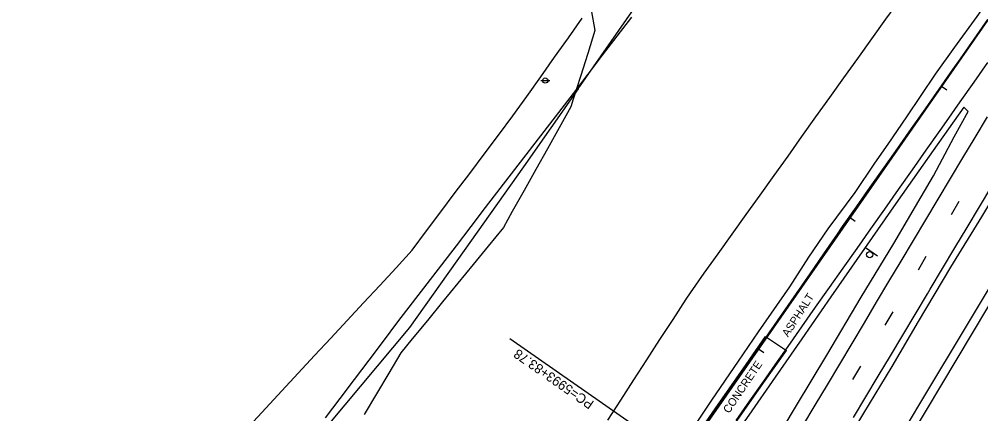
# Model space of a CAD drawing. Extents: x 2132221 to 2141942, y 535736 to 547298.
# Drawn here: x 2138328 to 2138929, y 542014 to 542260 of the extents above; entities that cross this region are included whole.
import ezdxf

# ---------------------------------------------------------------- set-up
doc = ezdxf.new("R2010")
doc.units = 0
for name, color, linetype in [('RD_EX_BldgApp', 7, 'Continuous'), ('RD_EX_Conc', 7, 'Continuous'), ('RD_EX_Conc_txCode', 7, 'Continuous'), ('RD_EX_Driveway', 7, 'Continuous'), ('RD_EX_Fence_Other', 7, 'Continuous'), ('RD_EX_GuardRail', 7, 'Continuous'), ('RD_EX_Misc', 7, 'Continuous'), ('RD_EX_Road', 7, 'Continuous'), ('RD_EX_Road_txCode', 7, 'Continuous'), ('RD_EX_SU_Pole', 7, 'Continuous'), ('RD_EX_VEG', 7, 'Continuous'), ('RD_HC_Cl', 7, 'Continuous'), ('RD_HC_Data', 7, 'Continuous'), ('RD_HC_Data_Tic', 7, 'Continuous')]:
    doc.layers.add(name, color=color, linetype=linetype)

msp = doc.modelspace()

# ---------------------------------------------------------------- linework, layer by layer
at = {"layer": 'RD_EX_BldgApp'}
msp.add_line((2138864.01, 542112.33), (2138856.59, 542117.42), dxfattribs=at)
msp.add_circle((2138859.14, 542113.22), 2, dxfattribs=at)
at = {"layer": 'RD_EX_Conc'}
msp.add_line((2138794.03, 542062.18), (2138807.11, 542053.36), dxfattribs=at)
for points in [[(2138751.62, 542001.29), (2138764.44, 542019.67), (2138780.01, 542042.02), (2138794.03, 542062.18)], [(2138770.39, 542001.23), (2138792.82, 542033.08), (2138807.11, 542053.36)]]:
    msp.add_lwpolyline(points, dxfattribs=at)
at = {"layer": 'RD_EX_Driveway'}
for points in [[(2138471.43, 542006.3), (2138481.63, 542017.27), (2138491.82, 542028.24), (2138502.01, 542039.2), (2138512.2, 542050.17), (2138522.4, 542061.14), (2138542.78, 542083.08), (2138552.97, 542094.04), (2138563.17, 542105.01), (2138573.18, 542116.13), (2138582.17, 542128.1), (2138591.17, 542140.07), (2138600.16, 542152.04), (2138609.16, 542164.01), (2138618.15, 542175.99), (2138627.15, 542187.96), (2138636.14, 542199.93), (2138644.93, 542212.05), (2138653.56, 542224.28), (2138662.19, 542236.52), (2138670.81, 542248.76), (2138679.44, 542260.99)], [(2138710.28, 542261.56), (2138701.15, 542249.66), (2138692.01, 542237.77), (2138682.87, 542225.87), (2138673.73, 542213.98), (2138664.59, 542202.08), (2138655.45, 542190.19), (2138646.31, 542178.3), (2138628.03, 542154.51), (2138618.89, 542142.61), (2138609.75, 542130.72), (2138600.61, 542118.83), (2138591.47, 542106.93), (2138582.33, 542095.04), (2138573.19, 542083.14), (2138564.09, 542071.22), (2138555.05, 542059.25), (2138546, 542047.29), (2138536.96, 542035.32), (2138527.91, 542023.36), (2138518.86, 542011.39)]]:
    msp.add_lwpolyline(points, dxfattribs=at)
at = {"layer": 'RD_EX_Fence_Other'}
msp.add_line((2138676.9, 542216.89), (2139008, 542691.41), dxfattribs=at)
msp.add_lwpolyline([(2138676.9, 542216.89), (2138642.7, 542168.03), (2138605.66, 542115.76), (2138571.62, 542067.73), (2138520.49, 542006.82)], dxfattribs=at)
at = {"layer": 'RD_EX_GuardRail'}
msp.add_lwpolyline([(2138851.75, 541955.34), (2138865.25, 541977.82), (2138891.04, 542021.08), (2138921.51, 542071.79), (2138957.23, 542131.41), (2138984.41, 542176.81), (2139016.58, 542230.45), (2139056.94, 542297.59), (2139088.78, 542351.41), (2139113.89, 542392.68), (2139145.32, 542445.41), (2139147.37, 542448.82)], dxfattribs=at)
at = {"layer": 'RD_EX_Misc'}
for p, q in [((2138910.15, 542138.23), (2138915.14, 542146.61)), ((2138889.53, 542103.85), (2138894.52, 542112.23)), ((2138868.82, 542069.12), (2138873.82, 542077.5)), ((2138848.51, 542035.24), (2138853.51, 542043.62))]:
    msp.add_line(p, q, dxfattribs=at)
for points in [[(2138753.75, 542003.41), (2138762.13, 542015.02), (2138770.66, 542027.35), (2138779.2, 542039.69), (2138787.73, 542052.02), (2138796.27, 542064.36), (2138804.8, 542076.69), (2138813.34, 542089.03), (2138821.88, 542101.36), (2138830.41, 542113.7), (2138838.95, 542126.03), (2138842.2, 542130.74), (2138850.82, 542143.02), (2138859.45, 542155.29), (2138868.07, 542167.57), (2138876.69, 542179.85), (2138885.31, 542192.12), (2138893.93, 542204.4), (2138902.55, 542216.67), (2138911.17, 542228.95), (2138915.79, 542235.54), (2138924.34, 542247.86), (2138932.89, 542260.19)], [(2138932.73, 542233.23), (2138924.12, 542220.94), (2138915.51, 542208.66), (2138906.9, 542196.38), (2138902.93, 542190.72), (2138894.29, 542178.46), (2138885.65, 542166.2), (2138877.01, 542153.94), (2138868.36, 542141.68), (2138859.72, 542129.42), (2138851.08, 542117.16), (2138842.44, 542104.9), (2138833.8, 542092.64), (2138825.15, 542080.38), (2138816.51, 542068.12), (2138807.87, 542055.86), (2138801.27, 542046.49), (2138792.68, 542034.2), (2138784.08, 542021.9), (2138775.49, 542009.61)], [(2138817.29, 542006.26), (2138824.98, 542019.14), (2138832.68, 542032.01), (2138840.38, 542044.89), (2138848.08, 542057.76), (2138855.78, 542070.63), (2138863.48, 542083.51), (2138871.17, 542096.38), (2138878.87, 542109.25), (2138886.57, 542122.13), (2138894.27, 542135), (2138901.97, 542147.88), (2138909.66, 542160.75), (2138917.36, 542173.62), (2138925.06, 542186.5), (2138932.76, 542199.37)], [(2138848.94, 542011.53), (2138856.65, 542024.4), (2138864.35, 542037.27), (2138872.06, 542050.14), (2138879.76, 542063.01), (2138887.47, 542075.88), (2138895.18, 542088.75), (2138896.92, 542091.66), (2138904.63, 542104.53), (2138912.33, 542117.4), (2138920.04, 542130.27), (2138927.75, 542143.14), (2138935.45, 542156.01)]]:
    msp.add_lwpolyline(points, dxfattribs=at)
at = {"layer": 'RD_EX_Road'}
for points in [[(2138749.53, 542006.05), (2138760.48, 542022.31), (2138777.23, 542046.64), (2138789.63, 542064.95), (2138809.23, 542093.07), (2138821.18, 542111.68), (2138833.17, 542129.28), (2138849.99, 542152.07), (2138862.29, 542170.4), (2138870.68, 542182.24), (2138882.29, 542199.27), (2138900.35, 542225.88), (2138912.33, 542242.73), (2138926.34, 542262.07), (2138943.42, 542286.29), (2138961.21, 542311.72), (2138978.94, 542337.3), (2138996.16, 542362.03), (2139011.52, 542383.62), (2139030.71, 542411.27), (2139049.59, 542437.98), (2139062.48, 542457.08), (2139081.59, 542484.58), (2139095.42, 542504.19)], [(2139134.59, 542480.14), (2139117.82, 542452.18), (2139094.47, 542413.68), (2139071.14, 542374.55), (2139048.53, 542337.23), (2139029.44, 542304.84), (2139009.21, 542271.38), (2138989.73, 542238.46), (2138969.33, 542204.58), (2138948.78, 542169.73), (2138929.06, 542136.92), (2138909.7, 542105.48), (2138889.47, 542071.54), (2138872.98, 542043.32), (2138855.21, 542014.19), (2138826.2, 541965.96)], [(2138796.06, 541990.06), (2138813.42, 542019.03), (2138832.35, 542050.36), (2138853.78, 542086.77), (2138874.23, 542120.12), (2138891.32, 542149.29), (2138899.1, 542162.43), (2138911.88, 542186.83), (2138920.74, 542202.56), (2138918.06, 542205.35), (2138898.73, 542178.21), (2138876.89, 542147.26), (2138855.85, 542117.18), (2138834.91, 542086.92), (2138816.65, 542060.59), (2138800.03, 542036.82), (2138783.58, 542013.05), (2138772.54, 541997.33)]]:
    msp.add_lwpolyline(points, dxfattribs=at)
at = {"layer": 'RD_EX_SU_Pole'}
msp.add_line((2138653.64, 542221.98), (2138659.14, 542221.98), dxfattribs=at)
msp.add_circle((2138656.39, 542221.98), 1.65, dxfattribs=at)
at = {"layer": 'RD_EX_VEG'}
for points in [[(2138695.39, 542009.87), (2138703.56, 542022.45), (2138711.73, 542035.03), (2138719.9, 542047.61), (2138728.07, 542060.19), (2138736.24, 542072.77), (2138744.41, 542085.35), (2138747.04, 542089.4), (2138755.77, 542101.61), (2138764.49, 542113.81), (2138773.21, 542126.01), (2138781.93, 542138.22), (2138790.65, 542150.42), (2138799.37, 542162.63), (2138808.09, 542174.83), (2138816.81, 542187.04), (2138825.54, 542199.24), (2138834.26, 542211.44), (2138842.98, 542223.65), (2138851.7, 542235.85), (2138860.42, 542248.06), (2138869.14, 542260.26), (2138877.86, 542272.46)], [(2138684.97, 542266.11), (2138687.39, 542253.23), (2138682.89, 542238.92), (2138678.39, 542224.61), (2138673.89, 542210.3), (2138672.41, 542205.6), (2138665.08, 542192.51), (2138657.75, 542179.42), (2138650.43, 542166.34), (2138643.1, 542153.25), (2138635.77, 542140.16), (2138630.21, 542130.24), (2138620.71, 542118.63), (2138611.21, 542107.03), (2138601.71, 542095.42), (2138592.21, 542083.81), (2138582.71, 542072.2), (2138573.21, 542060.59), (2138566.19, 542052.01), (2138558.52, 542039.12), (2138550.85, 542026.23), (2138543.19, 542013.34)]]:
    msp.add_lwpolyline(points, dxfattribs=at)
at = {"layer": 'RD_HC_Cl'}
for p, q in [((2139719.79, 543396.28), (2136851.48, 538600.7)), ((2139204.23, 542649.25), (2138741.77, 541985.73))]:
    msp.add_line(p, q, dxfattribs=at)
at = {"layer": 'RD_HC_Data'}
msp.add_line((2138741.77, 541985.73), (2138634.3, 542060.64), dxfattribs=at)
at = {"layer": 'RD_HC_Data_Tic'}
for p, q in [((2138904.04, 542218.54), (2138907.32, 542216.25)), ((2138846.86, 542136.5), (2138850.14, 542134.21)), ((2138789.67, 542054.46), (2138792.96, 542052.18))]:
    msp.add_line(p, q, dxfattribs=at)

# ---------------------------------------------------------------- texts
at = {"layer": 'RD_EX_Conc_txCode'}
msp.add_text('CONCRETE', height=5, rotation=55.88594, dxfattribs=at).set_placement((2138771.23, 542013.68))
at = {"layer": 'RD_EX_Road_txCode'}
msp.add_text('ASPHALT', height=5, rotation=57.19541, dxfattribs=at).set_placement((2138808.1, 542061.42))
at = {"layer": 'RD_HC_Data'}
msp.add_text('PC=5993+83.78', height=6, rotation=145.12405, dxfattribs=at).set_placement((2138687.3, 542021.26))

doc.saveas('drawing.dxf')
